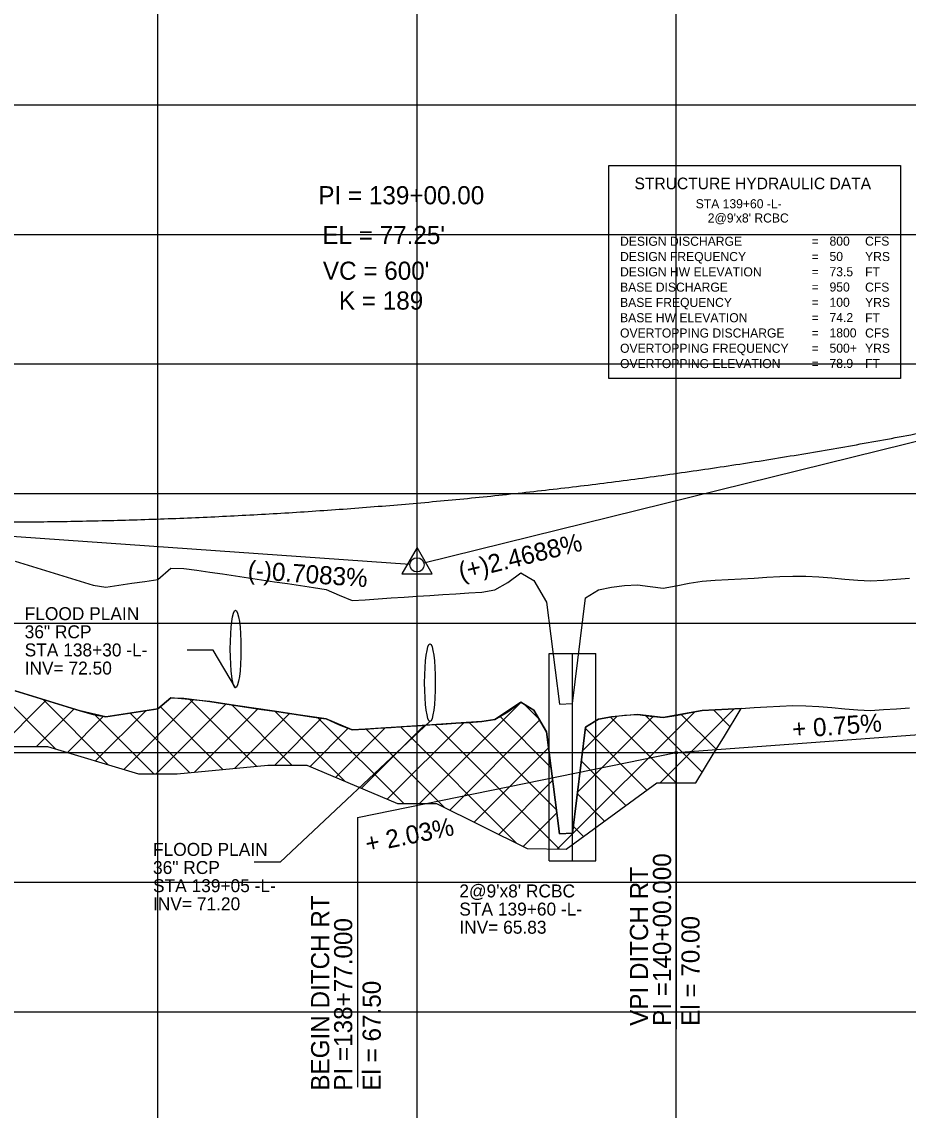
# Model space of a CAD drawing. Extents: x 2345490 to 2436403, y 465165 to 573888.
# Drawn here: x 2394069.1 to 2394411, y 564438.5 to 564858.6 of the extents above; entities that cross this region are included whole.
import ezdxf

# ---------------------------------------------------------------- set-up
doc = ezdxf.new("R2010")
doc.units = 0
for name, color, linetype in [('Old_Level_1', 7, 'Continuous'), ('Old_Level_2', 7, 'Continuous'), ('Old_Level_3', 7, 'Continuous'), ('Old_Level_4', 7, 'Continuous'), ('Old_Level_5', 7, 'Continuous'), ('Old_Level_57', 7, 'Continuous'), ('Old_Level_63', 7, 'Continuous'), ('Prop PFL Text', 7, 'Continuous')]:
    doc.layers.add(name, color=color, linetype=linetype)

msp = doc.modelspace()

# ---------------------------------------------------------------- linework, layer by layer
at = {"layer": 'Old_Level_1'}
for points in [[(2394066.5425, 564600.41775), (2394071.5425, 564598.87325), (2394076.5425, 564597.33225), (2394081.5425, 564595.7945), (2394086.5425, 564594.26), (2394091.5425, 564592.72875), (2394096.5425, 564591.201), (2394101.5425, 564590.3825), (2394106.5425, 564591.13475), (2394111.5425, 564591.887), (2394116.5425, 564592.639), (2394121.5425, 564593.391), (2394126.5425, 564597.7015), (2394131.5425, 564597.5555), (2394136.5425, 564596.903), (2394141.5425, 564596.24525), (2394146.5425, 564595.494), (2394151.5425, 564594.744), (2394156.5425, 564593.9955), (2394161.5425, 564593.2485), (2394166.5425, 564592.50275), (2394171.5425, 564591.7585), (2394176.5425, 564591.0155), (2394181.5425, 564590.274), (2394186.5425, 564589.534), (2394191.5425, 564587.317), (2394196.5425, 564585.29825), (2394201.5425, 564585.546), (2394206.5425, 564585.93325), (2394211.5425, 564586.2595), (2394216.5425, 564586.58475), (2394221.5425, 564586.909), (2394226.5425, 564587.2325), (2394231.5425, 564587.555), (2394236.5425, 564587.8765), (2394241.5425, 564588.197), (2394246.5425, 564588.51675), (2394251.5425, 564589.315), (2394256.5425, 564592.235), (2394261.5425, 564595.9555), (2394266.5425, 564592.97725), (2394271.5425, 564584.54825), (2394276.5425, 564545.235), (2394281.5425, 564545.44925), (2394286.5425, 564586.33775), (2394291.5425, 564589.4165), (2394296.5425, 564590.3415), (2394301.5425, 564590.9975), (2394306.5425, 564591.27), (2394311.5425, 564590.65725), (2394316.5425, 564590.04525), (2394321.5425, 564590.9345), (2394326.5425, 564591.92125), (2394331.5425, 564592.7505), (2394336.5425, 564593.04075), (2394341.5425, 564593.331), (2394346.5425, 564593.62125), (2394351.5425, 564593.9115), (2394356.5425, 564594.20175), (2394361.5425, 564594.492), (2394366.5425, 564594.68525), (2394371.5425, 564594.624)], [(2394371.5425, 564594.624), (2394376.5425, 564594.3945), (2394381.5425, 564593.95025), (2394386.5425, 564593.50625), (2394391.5425, 564593.06225), (2394396.5425, 564592.80075), (2394401.5425, 564593.142), (2394406.5425, 564593.49725), (2394411.5425, 564593.85275)]]:
    msp.add_lwpolyline(points, dxfattribs=at)
at = {"layer": 'Old_Level_2'}
for p, q in [((2394521.5425, 564723.0965), (2394224.2125, 564649.693)), ((2393921.5425, 564670.284), (2394218.7995, 564649.22825))]:
    msp.add_line(p, q, dxfattribs=at)
msp.add_lwpolyline([(2394215.68225, 564645.60625), (2394227.42475, 564645.60625), (2394221.55375, 564655.732)], close=True, dxfattribs=at)
msp.add_circle((2394221.5425, 564649.034), 2.75, dxfattribs=at)
msp.add_spline([(2393921.5425, 564670.284), (2393933.5425, 564669.472), (2393945.5425, 564668.7365), (2393957.5425, 564668.077), (2393969.5425, 564667.494), (2393981.5425, 564666.987), (2393993.5425, 564666.5565), (2394005.5425, 564666.202), (2394017.5425, 564665.924), (2394029.5425, 564665.722), (2394041.5425, 564665.5965), (2394053.5425, 564665.547), (2394065.5425, 564665.574), (2394077.5425, 564665.677), (2394089.5425, 564665.8565), (2394101.5425, 564666.112), (2394113.5425, 564666.444), (2394125.5425, 564666.852), (2394137.5425, 564667.3365), (2394149.5425, 564667.897), (2394161.5425, 564668.534), (2394173.5425, 564669.247), (2394185.5425, 564670.0365), (2394197.5425, 564670.902), (2394209.5425, 564671.844), (2394221.5425, 564672.862), (2394233.5425, 564673.9565), (2394245.5425, 564675.127), (2394257.5425, 564676.374), (2394269.5425, 564677.697), (2394281.5425, 564679.0965), (2394293.5425, 564680.572), (2394305.5425, 564682.124), (2394317.5425, 564683.752), (2394329.5425, 564685.4565), (2394341.5425, 564687.237), (2394353.5425, 564689.094), (2394365.5425, 564691.027), (2394377.5425, 564693.0365), (2394389.5425, 564695.122), (2394401.5425, 564697.284), (2394413.5425, 564699.522), (2394425.5425, 564701.8365), (2394437.5425, 564704.227), (2394449.5425, 564706.694), (2394461.5425, 564709.237), (2394473.5425, 564711.8565), (2394485.5425, 564714.552), (2394497.5425, 564717.324), (2394509.5425, 564720.172), (2394521.5425, 564723.0965)], degree=3, dxfattribs=at)
at = {"layer": 'Old_Level_3'}
for p, q in [((2394272.5425, 564534.834), (2394272.5425, 564614.834)), ((2394272.5425, 564614.834), (2394290.5425, 564614.834)), ((2394281.5425, 564534.834), (2394281.5425, 564614.834)), ((2394290.5425, 564534.834), (2394290.5425, 564614.834)), ((2394321.5425, 564576.534), (2394441.5425, 564585.534)), ((2394198.5425, 564551.534), (2394321.5425, 564576.534)), ((2394321.5425, 564576.534), (2394321.5425, 564469.74947)), ((2394272.5425, 564534.834), (2394290.5425, 564534.834))]:
    msp.add_line(p, q, dxfattribs=at)
for points in [[(2394151.5425, 564601.534), (2394142.92467, 564616.03788), (2394132.92467, 564616.03788)], [(2394226.5425, 564588.534), (2394168.7475, 564534.28025), (2394158.7475, 564534.28025)]]:
    msp.add_lwpolyline(points, dxfattribs=at)
msp.add_circle((2394321.5425, 564576.534), 0.5, dxfattribs=at)
for centre in [(2394151.5425, 564616.534), (2394226.5425, 564603.534)]:
    msp.add_ellipse(centre, major_axis=(0, 15), ratio=0.137186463, dxfattribs=at)
at = {"layer": 'Old_Level_4'}
for p, q in [((2394295.54025, 564803.12575), (2394408.04025, 564803.12575)), ((2394295.54025, 564720.90875), (2394295.54025, 564803.12575)), ((2394408.04025, 564803.12575), (2394408.04025, 564720.90875)), ((2394408.04025, 564720.90875), (2394295.54025, 564720.90875))]:
    msp.add_line(p, q, dxfattribs=at)
at = {"layer": 'Old_Level_5'}
for p, q in [((2394054.57186, 564605.59637), (2394082.25775, 564577.91047)), ((2394055.32934, 564573.5648), (2394078.49754, 564596.73301)), ((2394074.78009, 564578.87341), (2394089.31754, 564593.41087)), ((2394077.16737, 564597.14299), (2394102.44613, 564571.86423)), ((2394108.41091, 564570.07783), (2394135.1946, 564596.86152)), ((2394120.86643, 564568.39121), (2394147.78353, 564595.30832)), ((2394122.51091, 564594.22586), (2394146.6514, 564570.08537)), ((2394133.8908, 564596.9881), (2394159.55233, 564571.32657)), ((2394135.64367, 564569.02631), (2394160.08496, 564593.46761)), ((2394150.0535, 564594.96754), (2394173.26247, 564571.75857)), ((2394222.52144, 564556.90914), (2394261.55836, 564595.94606)), ((2394263.17506, 564594.98307), (2394268.52796, 564589.63017)), ((2394315.39982, 564564.93471), (2394343.935, 564593.46988)), ((2394086.64526, 564576.59645), (2394100.64248, 564590.59367)), ((2394097.0055, 564591.44699), (2394120.06128, 564568.39121)), ((2394097.52808, 564573.33714), (2394116.88083, 564592.68988)), ((2394110.81681, 564591.77782), (2394133.75046, 564568.84417)), ((2394151.29126, 564570.53177), (2394172.39224, 564591.63275)), ((2394166.66019, 564571.75857), (2394184.70748, 564589.80586)), ((2394166.68103, 564592.48215), (2394193.56684, 564565.59633)), ((2394183.28936, 564590.01595), (2394216.39617, 564556.90914)), ((2394234.13672, 564554.38229), (2394268.84691, 564589.09247)), ((2394253.44057, 564590.57542), (2394273.30199, 564570.714)), ((2394275.61972, 564539.29674), (2394328.53021, 564592.20723)), ((2394283.48078, 564561.29994), (2394312.69706, 564590.51622)), ((2394285.45107, 564577.41236), (2394298.5683, 564590.5296)), ((2394296.16984, 564590.27256), (2394321.50769, 564564.93471)), ((2394309.70142, 564590.88311), (2394331.546, 564569.03853)), ((2394323.43784, 564591.28882), (2394336.90443, 564577.82223)), ((2394335.86725, 564593.00155), (2394342.26286, 564586.60594)), ((2394180.2781, 564571.23434), (2394194.99675, 564585.95299)), ((2394190.2075, 564567.0216), (2394209.28427, 564586.09838)), ((2394200.13689, 564562.80886), (2394224.42281, 564587.09478)), ((2394201.87754, 564585.56991), (2394232.01051, 564555.43694)), ((2394210.06629, 564558.59612), (2394239.53848, 564588.06832)), ((2394215.09908, 564586.4905), (2394260.07156, 564541.51802)), ((2394228.3816, 564587.35012), (2394276.45309, 564539.27863)), ((2394241.66912, 564588.20473), (2394275.36273, 564554.51112)), ((2394286.4793, 564585.82096), (2394310.19519, 564562.10507)), ((2394243.58988, 564549.69331), (2394272.32131, 564578.42474)), ((2394284.93838, 564573.21974), (2394302.04637, 564556.11176)), ((2394253.04304, 564545.00433), (2394273.91701, 564565.8783)), ((2394283.39746, 564560.61853), (2394293.89755, 564550.11844)), ((2394262.49619, 564540.31535), (2394275.51271, 564553.33187)), ((2394281.85653, 564548.01732), (2394285.74873, 564544.12512))]:
    msp.add_line(p, q, dxfattribs=at)
for points in [[(2394346.5425, 564593.62125), (2394346.5425, 564593.62125), (2394336.5425, 564593.04075), (2394331.5425, 564592.7505), (2394316.5425, 564590.04525), (2394306.5425, 564591.27), (2394296.5425, 564590.3415), (2394291.5425, 564589.4165), (2394286.5425, 564586.33775), (2394281.5425, 564545.44925), (2394276.5425, 564545.235), (2394271.5425, 564584.54825), (2394266.5425, 564592.97725), (2394261.5425, 564595.9555), (2394251.5425, 564589.315), (2394246.5425, 564588.51675), (2394236.5425, 564587.8765), (2394221.5425, 564586.909), (2394211.5425, 564586.2595), (2394201.5425, 564585.546), (2394196.5425, 564585.29825), (2394186.5425, 564589.534), (2394176.5425, 564591.0155), (2394166.5425, 564592.50275), (2394151.5425, 564594.744), (2394141.5425, 564596.24525), (2394126.5425, 564597.7015), (2394121.5425, 564593.391), (2394111.5425, 564591.887), (2394101.5425, 564590.3825), (2394091.5425, 564592.72875), (2394081.5425, 564595.7945), (2394066.5425, 564600.41775)], [(2394064.0425, 564578.87341), (2394079.0425, 564578.87341), (2394114.0425, 564568.39121), (2394129.0425, 564568.39121), (2394164.0425, 564571.75857), (2394179.0425, 564571.75857), (2394214.0425, 564556.90914), (2394229.0425, 564556.90914), (2394264.0425, 564539.54835), (2394279.08152, 564539.22151), (2394314.0425, 564564.93471), (2394329.0425, 564564.93471), (2394335.84123, 564575.93182), (2394339.79783, 564582.30635), (2394346.5425, 564593.62125)]]:
    msp.add_lwpolyline(points, dxfattribs=at)
at = {"layer": 'Old_Level_57'}
for p, q in [((2394121.54225, 564276.534), (2394121.54225, 566615.2835)), ((2394221.54225, 564276.534), (2394221.54225, 566615.2835)), ((2394321.54225, 564276.534), (2394321.54225, 566615.2835)), ((2381271.5425, 564826.534), (2410861.12275, 564826.534)), ((2381271.54275, 564776.534), (2410861.123, 564776.534)), ((2381271.5425, 564726.534), (2410861.12275, 564726.534)), ((2381271.54275, 564676.534), (2410861.123, 564676.534)), ((2381271.5425, 564626.534), (2410861.12275, 564626.534)), ((2381271.54275, 564576.534), (2410861.123, 564576.534)), ((2381271.5425, 564526.534), (2410861.12275, 564526.534)), ((2381271.54275, 564476.534), (2410861.123, 564476.534))]:
    msp.add_line(p, q, dxfattribs=at)
at = {"layer": 'Old_Level_63'}
for points in [[(2394066.5425, 564650.4175), (2394071.5425, 564648.873), (2394076.5425, 564647.332), (2394081.5425, 564645.79425), (2394086.5425, 564644.25975), (2394091.5425, 564642.7285), (2394096.5425, 564641.20075), (2394101.5425, 564640.38225), (2394106.5425, 564641.1345), (2394111.5425, 564641.88675), (2394116.5425, 564642.63875), (2394121.5425, 564643.39075), (2394126.5425, 564647.70125), (2394131.5425, 564647.55525), (2394136.5425, 564646.90275), (2394141.5425, 564646.245), (2394146.5425, 564645.49375), (2394151.5425, 564644.74375), (2394156.5425, 564643.99525), (2394161.5425, 564643.24825), (2394166.5425, 564642.5025), (2394171.5425, 564641.75825), (2394176.5425, 564641.01525), (2394181.5425, 564640.27375), (2394186.5425, 564639.53375), (2394191.5425, 564637.31675), (2394196.5425, 564635.298), (2394201.5425, 564635.54575), (2394206.5425, 564635.933), (2394211.5425, 564636.25925), (2394216.5425, 564636.5845), (2394221.5425, 564636.90875), (2394226.5425, 564637.23225), (2394231.5425, 564637.55475), (2394236.5425, 564637.87625), (2394241.5425, 564638.19675), (2394246.5425, 564638.5165), (2394251.5425, 564639.31475), (2394256.5425, 564642.23475), (2394261.5425, 564645.95525), (2394266.5425, 564642.977), (2394271.5425, 564634.548), (2394276.5425, 564595.23475), (2394281.5425, 564595.449), (2394286.5425, 564636.3375), (2394291.5425, 564639.41625), (2394296.5425, 564640.34125), (2394301.5425, 564640.99725), (2394306.5425, 564641.26975), (2394311.5425, 564640.657), (2394316.5425, 564640.045), (2394321.5425, 564640.93425), (2394326.5425, 564641.921), (2394331.5425, 564642.75025), (2394336.5425, 564643.0405), (2394341.5425, 564643.33075), (2394346.5425, 564643.621), (2394351.5425, 564643.91125), (2394356.5425, 564644.2015), (2394361.5425, 564644.49175), (2394366.5425, 564644.685), (2394371.5425, 564644.62375)], [(2394371.5425, 564644.62375), (2394376.5425, 564644.39425), (2394381.5425, 564643.95), (2394386.5425, 564643.506), (2394391.5425, 564643.062), (2394396.5425, 564642.8005), (2394401.5425, 564643.14175), (2394406.5425, 564643.497), (2394411.5425, 564643.8525)]]:
    msp.add_lwpolyline(points, dxfattribs=at)
at = {"layer": 'Prop PFL Text'}
msp.add_line((2394198.5425, 564551.534), (2394198.5425, 564447.43822), dxfattribs=at)

# ---------------------------------------------------------------- texts
at = {"layer": 'Old_Level_2'}
for s, height, p in [('PI = 139+00.00', 7.0000005, (2394183.451, 564788.16825)), ("EL = 77.25'", 7.0000005, (2394184.99675, 564772.807)), ("VC = 600'", 7.000001, (2394185.216, 564759.034)), ('K = 189', 7.000001, (2394191.39925, 564747.521))]:
    msp.add_text(s, height=height, dxfattribs=at).set_placement(p)
for s, rotation, p in [('(+)2.4688%', 13.8676028, (2394238.5375, 564642.929)), ('(-)0.7083%', 355.9483167, (2394156.034, 564643.649))]:
    msp.add_text(s, height=7.000001, rotation=rotation, dxfattribs=at).set_placement(p)
at = {"layer": 'Old_Level_3'}
for s, height, p in [('FLOOD PLAIN', 4.9999995, (2394070.17131, 564627.67381)), ('36" RCP', 5, (2394070.17131, 564620.67381)), ('STA 138+30 -L-', 4.9999995, (2394070.17131, 564613.67381)), ('INV= 72.50', 5, (2394070.17131, 564606.67381)), ('FLOOD PLAIN', 4.9999995, (2394119.6845, 564536.6975)), ('36" RCP', 5, (2394119.6845, 564529.6975)), ('STA 139+05 -L-', 4.9999995, (2394119.6845, 564522.6975)), ("2@9'x8' RCBC", 4.9999995, (2394237.85825, 564520.65475)), ('INV= 71.20', 5, (2394119.6845, 564515.6975)), ('STA 139+60 -L-', 4.9999995, (2394237.85825, 564513.65475)), ('INV= 65.83', 5, (2394237.85825, 564506.65475))]:
    msp.add_text(s, height=height, dxfattribs=at).set_placement(p)
for s, height, rotation, p in [('+ 0.75%', 7.000001, 4.2891528, (2394366.5238, 564582.11419)), ('+ 2.03%', 7.000001, 11.4889806, (2394202.3592, 564537.86511)), ('PI =140+00.000', 7.0000005, 90, (2394319.5425, 564471.06775)), ('VPI DITCH RT', 7.0000005, 90, (2394310.6686, 564471.06775)), ('BEGIN DITCH RT', 7.0000005, 90, (2394187.6686, 564446.06775)), ('PI =138+77.000', 7.0000005, 90, (2394196.5425, 564446.06775)), ('El = 70.00', 7.000001, 90, (2394330.5425, 564471.06775)), ('El = 67.50', 7.000001, 90, (2394207.5425, 564446.06775))]:
    msp.add_text(s, height=height, rotation=rotation, dxfattribs=at).set_placement(p)
at = {"layer": 'Old_Level_4'}
for s, height, p in [('STRUCTURE HYDRAULIC DATA', 4.5, (2394305.4405, 564793.97225)), ('STA 139+60 -L-', 3.4999995, (2394329.04675, 564786.63275)), ("2@9'x8' RCBC", 3.4999995, (2394333.6965, 564781.133)), ('DESIGN DISCHARGE', 3.49995, (2394299.86525, 564772.1495)), ('=        ', 3.499999, (2394373.76525, 564772.1495)), ('800', 3.499999, (2394380.6715, 564772.1995)), ('CFS', 3.49995, (2394394.39025, 564772.1995)), ('DESIGN FREQUENCY', 3.49995, (2394299.86525, 564766.2495)), ('50', 3.499999, (2394380.6715, 564766.2995)), ('YRS', 3.49995, (2394394.39025, 564766.2495)), ('=        ', 3.49995, (2394373.76525, 564766.2495)), ('DESIGN HW ELEVATION', 3.49995, (2394299.86525, 564760.3495)), ('=        ', 3.49995, (2394373.76525, 564760.3495)), ('73.5', 3.499999, (2394380.6715, 564760.3995)), ('FT', 3.49995, (2394394.39025, 564760.3495)), ('BASE DISCHARGE', 3.49995, (2394299.86525, 564754.4495)), ('950', 3.499999, (2394380.6715, 564754.4995)), ('CFS', 3.49995, (2394394.39025, 564754.4495)), ('=        ', 3.49995, (2394373.76525, 564754.4495)), ('BASE FREQUENCY', 3.49995, (2394299.86525, 564748.5495)), ('=        ', 3.49995, (2394373.76525, 564748.5495)), ('100', 3.499999, (2394380.6715, 564748.5995)), ('YRS', 3.49995, (2394394.39025, 564748.5495)), ('BASE HW ELEVATION', 3.49995, (2394299.86525, 564742.6495)), ('=        ', 3.49995, (2394373.76525, 564742.6495)), ('74.2', 3.499999, (2394380.6715, 564742.6995)), ('FT', 3.49995, (2394394.39025, 564742.6495)), ('1800', 3.499999, (2394380.6715, 564736.7995)), ('OVERTOPPING DISCHARGE', 3.49995, (2394299.86525, 564736.7495)), ('=        ', 3.49995, (2394373.76525, 564736.7495)), ('CFS', 3.49995, (2394394.39025, 564736.7495)), ('OVERTOPPING FREQUENCY', 3.49995, (2394299.86525, 564730.8495)), ('=        ', 3.49995, (2394373.76525, 564730.8495)), ('500+', 3.499999, (2394380.6715, 564730.8995)), ('YRS', 3.49995, (2394394.39025, 564730.8495)), ('OVERTOPPING ELEVATION', 3.49995, (2394299.86525, 564724.9495)), ('78.9', 3.499999, (2394380.6715, 564724.9995)), ('FT', 3.49995, (2394394.39025, 564724.9495)), ('=        ', 3.49995, (2394373.76525, 564724.9495))]:
    msp.add_text(s, height=height, dxfattribs=at).set_placement(p)

doc.saveas('drawing.dxf')
